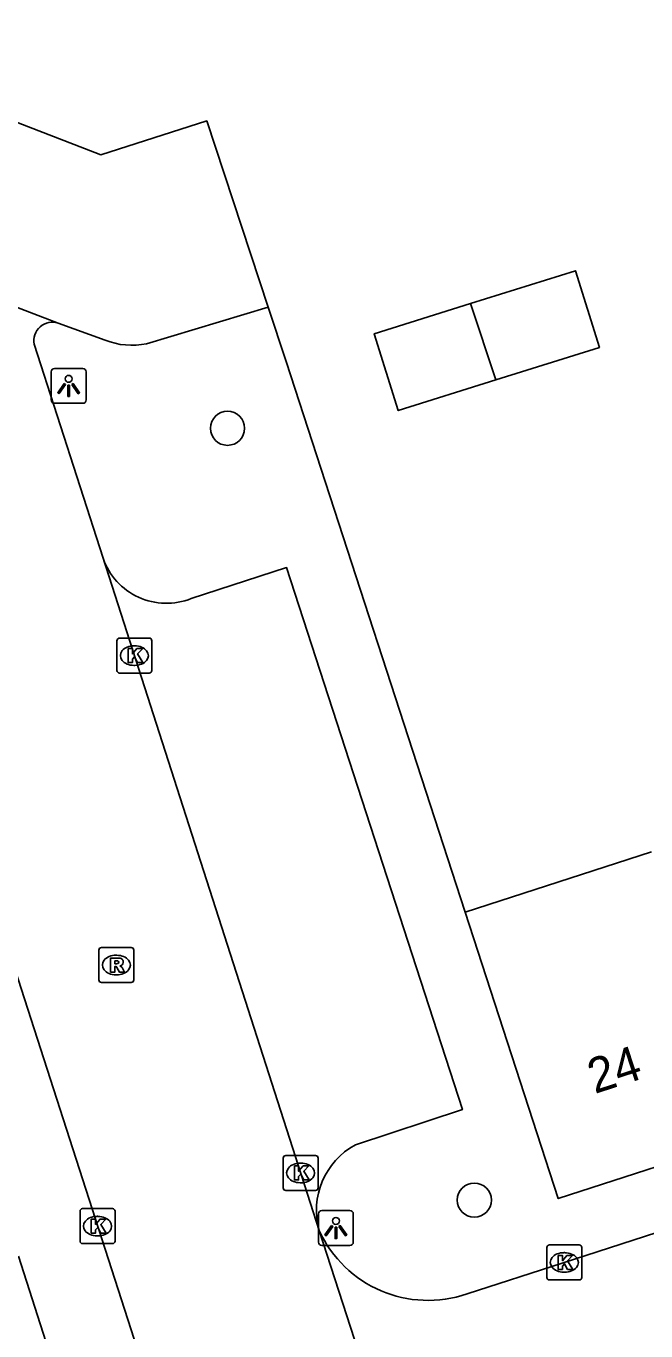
# Model space of a CAD drawing. Extents: x 159377 to 159983, y 382996 to 383595.
# Drawn here: x 159467.74 to 159485.47, y 383349.44 to 383386.76 of the extents above; entities that cross this region are included whole.
import ezdxf

# ---------------------------------------------------------------- set-up
doc = ezdxf.new("R2010")
doc.units = 0
for name, color, linetype in [('IMGEO_Boom', 7, 'Continuous'), ('IMGEO_Kolk', 7, 'Continuous'), ('IMGEO_Lichtpunt', 7, 'Continuous'), ('IMGEO_Muur', 7, 'Continuous'), ('IMGEO_Pand', 7, 'Continuous'), ('IMGEO_Pand_nummerreeks', 7, 'Continuous'), ('IMGEO_Rijbaan_lokaal_open', 7, 'Continuous'), ('IMGEO_Rioolput', 7, 'Continuous'), ('IMGEO_Voetpad_open', 7, 'Continuous')]:
    doc.layers.add(name, color=color, linetype=linetype)

msp = doc.modelspace()

# ---------------------------------------------------------------- linework, layer by layer
at = {"layer": 'IMGEO_Boom'}
for centre in [(159473.504, 383375.257), (159480.563, 383353.183)]:
    msp.add_circle(centre, 0.489, dxfattribs=at)
at = {"layer": 'IMGEO_Kolk'}
for p, q in [((159470.339, 383368.329), (159470.339, 383369.181)), ((159470.414, 383369.255), (159471.266, 383369.255)), ((159470.827, 383369.035), (159470.852, 383369.035)), ((159471.34, 383369.181), (159471.34, 383368.329)), ((159471.266, 383368.255), (159470.414, 383368.255)), ((159470.85, 383368.475), (159470.825, 383368.475)), ((159475.095, 383353.533), (159475.095, 383354.385)), ((159475.17, 383354.459), (159476.022, 383354.459)), ((159476.096, 383354.385), (159476.096, 383353.533)), ((159475.583, 383354.239), (159475.608, 383354.239)), ((159475.606, 383353.679), (159475.581, 383353.679)), ((159476.022, 383353.459), (159475.17, 383353.459)), ((159469.285, 383352.013), (159469.285, 383352.865)), ((159469.36, 383352.939), (159470.212, 383352.939)), ((159470.286, 383352.865), (159470.286, 383352.013)), ((159469.773, 383352.719), (159469.798, 383352.719)), ((159469.796, 383352.159), (159469.771, 383352.159)), ((159470.212, 383351.939), (159469.36, 383351.939)), ((159482.638, 383350.974), (159482.638, 383351.826)), ((159482.713, 383351.9), (159483.565, 383351.9)), ((159483.639, 383351.826), (159483.639, 383350.974)), ((159483.126, 383351.68), (159483.151, 383351.68)), ((159483.149, 383351.12), (159483.124, 383351.12)), ((159483.565, 383350.9), (159482.713, 383350.9))]:
    msp.add_line(p, q, dxfattribs=at)
for points in [[(159470.339, 383368.329), (159470.339, 383369.181)], [(159470.414, 383369.255), (159471.266, 383369.255)], [(159470.66, 383368.955), (159470.783, 383368.955), (159470.783, 383368.804), (159470.913, 383368.955), (159471.077, 383368.955), (159470.931, 383368.804), (159471.084, 383368.555), (159470.932, 383368.555), (159470.847, 383368.719), (159470.783, 383368.652), (159470.783, 383368.555), (159470.66, 383368.555), (159470.66, 383368.955)], [(159471.34, 383369.181), (159471.34, 383368.329)], [(159471.266, 383368.255), (159470.414, 383368.255)], [(159475.095, 383353.533), (159475.095, 383354.385)], [(159475.17, 383354.459), (159476.022, 383354.459)], [(159476.096, 383354.385), (159476.096, 383353.533)], [(159475.416, 383354.159), (159475.539, 383354.159), (159475.539, 383354.008), (159475.669, 383354.159), (159475.833, 383354.159), (159475.687, 383354.008), (159475.84, 383353.759), (159475.688, 383353.759), (159475.603, 383353.923), (159475.539, 383353.856), (159475.539, 383353.759), (159475.416, 383353.759), (159475.416, 383354.159)], [(159476.022, 383353.459), (159475.17, 383353.459)], [(159469.285, 383352.013), (159469.285, 383352.865)], [(159469.36, 383352.939), (159470.212, 383352.939)], [(159470.286, 383352.865), (159470.286, 383352.013)], [(159469.606, 383352.639), (159469.729, 383352.639), (159469.729, 383352.488), (159469.859, 383352.639), (159470.023, 383352.639), (159469.877, 383352.488), (159470.03, 383352.239), (159469.878, 383352.239), (159469.793, 383352.403), (159469.729, 383352.336), (159469.729, 383352.239), (159469.606, 383352.239), (159469.606, 383352.639)], [(159470.212, 383351.939), (159469.36, 383351.939)], [(159482.638, 383350.974), (159482.638, 383351.826)], [(159482.713, 383351.9), (159483.565, 383351.9)], [(159483.639, 383351.826), (159483.639, 383350.974)], [(159482.959, 383351.6), (159483.082, 383351.6), (159483.082, 383351.449), (159483.212, 383351.6), (159483.376, 383351.6), (159483.23, 383351.449), (159483.383, 383351.2), (159483.231, 383351.2), (159483.146, 383351.364), (159483.082, 383351.297), (159483.082, 383351.2), (159482.959, 383351.2), (159482.959, 383351.6)], [(159483.565, 383350.9), (159482.713, 383350.9)]]:
    msp.add_lwpolyline(points, dxfattribs=at)
for centre, start, end in [((159470.416, 383369.179), 91.552, 178.448), ((159470.416, 383369.179), 91.552, 178.448), ((159471.264, 383369.179), 1.552, 88.448), ((159471.264, 383369.179), 1.552, 88.448), ((159470.416, 383368.331), 181.552, 268.448), ((159470.416, 383368.331), 181.552, 268.448), ((159471.264, 383368.331), 271.552, 358.448), ((159471.264, 383368.331), 271.552, 358.448), ((159475.172, 383354.383), 91.552, 178.448), ((159475.172, 383354.383), 91.552, 178.448), ((159476.02, 383354.383), 1.552, 88.448), ((159476.02, 383354.383), 1.552, 88.448), ((159475.172, 383353.535), 181.552, 268.448), ((159475.172, 383353.535), 181.552, 268.448), ((159476.02, 383353.535), 271.552, 358.448), ((159476.02, 383353.535), 271.552, 358.448), ((159469.362, 383352.863), 91.552, 178.448), ((159469.362, 383352.863), 91.552, 178.448), ((159470.21, 383352.863), 1.552, 88.448), ((159470.21, 383352.863), 1.552, 88.448), ((159469.362, 383352.015), 181.552, 268.448), ((159469.362, 383352.015), 181.552, 268.448), ((159470.21, 383352.015), 271.552, 358.448), ((159470.21, 383352.015), 271.552, 358.448), ((159482.715, 383351.824), 91.552, 178.448), ((159482.715, 383351.824), 91.552, 178.448), ((159483.563, 383351.824), 1.552, 88.448), ((159483.563, 383351.824), 1.552, 88.448), ((159482.715, 383350.976), 181.552, 268.448), ((159482.715, 383350.976), 181.552, 268.448), ((159483.563, 383350.976), 271.552, 358.448), ((159483.563, 383350.976), 271.552, 358.448)]:
    msp.add_arc(centre, 0.0765, start, end, dxfattribs=at)
for centre, major_axis, ratio, start_param, end_param in [((159470.826, 383368.755), (-0.387, 0.002), 0.722429, 4.712389, 7.853982), ((159470.851, 383368.755), (-0.39, 0.002), 0.717154, 1.570796, 4.712389), ((159475.582, 383353.959), (-0.387, 0.002), 0.722429, 4.712389, 7.853982), ((159475.607, 383353.959), (-0.39, 0.002), 0.717154, 1.570796, 4.712389), ((159469.772, 383352.439), (-0.387, 0.002), 0.722429, 4.712389, 7.853982), ((159469.797, 383352.439), (-0.39, 0.002), 0.717154, 1.570796, 4.712389), ((159483.125, 383351.4), (-0.387, 0.002), 0.722429, 4.712389, 7.853982), ((159483.15, 383351.4), (-0.39, 0.002), 0.717154, 1.570796, 4.712389)]:
    msp.add_ellipse(centre, major_axis=major_axis, ratio=ratio, start_param=start_param, end_param=end_param, dxfattribs=at)
at = {"layer": 'IMGEO_Lichtpunt'}
for p, q in [((159468.46, 383376.872), (159468.46, 383376.065)), ((159468.46, 383376.872), (159468.46, 383376.065)), ((159469.362, 383376.967), (159468.554, 383376.967)), ((159469.362, 383376.967), (159468.554, 383376.967)), ((159469.456, 383376.065), (159469.456, 383376.872)), ((159469.456, 383376.065), (159469.456, 383376.872)), ((159468.554, 383375.971), (159469.362, 383375.971)), ((159468.554, 383375.971), (159469.362, 383375.971)), ((159477.007, 383352.884), (159476.199, 383352.884)), ((159477.007, 383352.884), (159476.199, 383352.884)), ((159476.105, 383352.789), (159476.105, 383351.982)), ((159476.105, 383352.789), (159476.105, 383351.982)), ((159477.101, 383351.982), (159477.101, 383352.789)), ((159477.101, 383351.982), (159477.101, 383352.789)), ((159476.199, 383351.888), (159477.007, 383351.888)), ((159476.199, 383351.888), (159477.007, 383351.888))]:
    msp.add_line(p, q, dxfattribs=at)
for points in [[(159468.834, 383376.536), (159468.873, 383376.508), (159468.685, 383376.246), (159468.647, 383376.273), (159468.834, 383376.536)], [(159468.936, 383376.488), (159468.983, 383376.488), (159468.983, 383376.166), (159468.936, 383376.166), (159468.936, 383376.488)], [(159469.046, 383376.508), (159469.084, 383376.535), (159469.271, 383376.273), (159469.232, 383376.245), (159469.046, 383376.508)], [(159476.479, 383352.453), (159476.518, 383352.425), (159476.33, 383352.163), (159476.292, 383352.19), (159476.479, 383352.453)], [(159476.581, 383352.405), (159476.628, 383352.405), (159476.628, 383352.083), (159476.581, 383352.083), (159476.581, 383352.405)], [(159476.691, 383352.425), (159476.729, 383352.452), (159476.916, 383352.19), (159476.877, 383352.162), (159476.691, 383352.425)]]:
    msp.add_lwpolyline(points, dxfattribs=at)
for centre in [(159468.959, 383376.67), (159476.604, 383352.587)]:
    msp.add_circle(centre, 0.0994, dxfattribs=at)
for centre, start, end in [((159468.554, 383376.872), 90, 180), ((159468.554, 383376.872), 90, 180), ((159469.362, 383376.872), 0, 90), ((159469.362, 383376.872), 0, 90), ((159468.554, 383376.065), 180, 270), ((159468.554, 383376.065), 180, 270), ((159469.362, 383376.065), 270, 0), ((159469.362, 383376.065), 270, 360), ((159476.199, 383352.789), 90, 180), ((159476.199, 383352.789), 90, 180), ((159477.007, 383352.789), 0, 90), ((159477.007, 383352.789), 0, 90), ((159476.199, 383351.982), 180, 270), ((159476.199, 383351.982), 180, 270), ((159477.007, 383351.982), 270, 0), ((159477.007, 383351.982), 270, 360)]:
    msp.add_arc(centre, 0.0946, start, end, dxfattribs=at)
at = {"layer": 'IMGEO_Muur'}
for points in [[(159460.368, 383386.758), (159469.884, 383383.076), (159472.912, 383384.045)], [(159475.18, 383377.169), (159480.301, 383361.417)]]:
    msp.add_lwpolyline(points, dxfattribs=at)
at = {"layer": 'IMGEO_Pand'}
for points in [[(159480.456, 383378.822), (159483.457, 383379.763), (159484.144, 383377.568), (159481.177, 383376.638)], [(159481.177, 383376.638), (159478.389, 383375.764), (159477.701, 383377.959), (159480.456, 383378.822)], [(159481.177, 383376.638), (159480.456, 383378.822)], [(159485.631, 383363.139), (159480.301, 383361.417)], [(159480.301, 383361.417), (159482.966, 383353.228), (159488.328, 383354.966)], [(159467.521, 383351.582), (159469.167, 383346.458)]]:
    msp.add_lwpolyline(points, dxfattribs=at)
at = {"layer": 'IMGEO_Rijbaan_lokaal_open'}
for points in [[(159460.368, 383386.758), (159469.884, 383383.076), (159472.912, 383384.045), (159474.669, 383378.719)], [(159468.664, 383378.261), (159462.163, 383380.754)], [(159474.669, 383378.719), (159471.189, 383377.673)], [(159470, 383377.778), (159468.664, 383378.261)], [(159469.944, 383371.54), (159467.972, 383377.657)], [(159476.124, 383352.314), (159469.944, 383371.54)], [(159462.363, 383367.551), (159464.643, 383368.374), (159482.73, 383312.288)], [(159515.428, 383363.746), (159516.008, 383362.039), (159500, 383356.858), (159483.081, 383351.382), (159480.363, 383350.502)], [(159476.124, 383352.314), (159479.838, 383340.87)]]:
    msp.add_lwpolyline(points, dxfattribs=at)
for centre, radius, start, end in [((159468.494, 383377.757), 0.532, 71.3908, 190.8402), ((159470.769, 383379.702), 2.072, 248.2114, 281.6952), ((159479.246, 383353.753), 3.438, 204.7474, 288.9631)]:
    msp.add_arc(centre, radius, start, end, dxfattribs=at)
at = {"layer": 'IMGEO_Rioolput'}
for p, q in [((159469.823, 383359.48), (159469.823, 383360.332)), ((159469.898, 383360.406), (159470.75, 383360.406)), ((159470.824, 383360.332), (159470.824, 383359.48)), ((159470.311, 383360.186), (159470.336, 383360.186)), ((159470.334, 383359.626), (159470.309, 383359.626)), ((159470.75, 383359.406), (159469.898, 383359.406))]:
    msp.add_line(p, q, dxfattribs=at)
for points in [[(159469.823, 383359.48), (159469.823, 383360.332)], [(159469.898, 383360.406), (159470.75, 383360.406)], [(159470.824, 383360.332), (159470.824, 383359.48)], [(159470.412, 383360.104), (159470.16, 383360.106), (159470.16, 383359.706)], [(159470.338, 383360.025), (159470.284, 383360.025), (159470.284, 383359.944)], [(159470.16, 383359.706), (159470.284, 383359.706), (159470.284, 383359.868), (159470.295, 383359.868)], [(159470.284, 383359.944), (159470.336, 383359.944)], [(159470.342, 383359.839), (159470.413, 383359.706), (159470.553, 383359.706), (159470.488, 383359.832)], [(159470.75, 383359.406), (159469.898, 383359.406)]]:
    msp.add_lwpolyline(points, dxfattribs=at)
for centre, radius, start, end in [((159469.9, 383360.33), 0.0765, 91.552, 178.448), ((159469.9, 383360.33), 0.0765, 91.552, 178.448), ((159470.748, 383360.33), 0.0765, 1.552, 88.448), ((159470.748, 383360.33), 0.0765, 1.552, 88.448), ((159470.344, 383359.929), 0.0964, 77.0061, 93.1865), ((159470.358, 383359.986), 0.0378, 276.6634, 79.6772), ((159470.411, 383359.994), 0.109, 350.3612, 89.416), ((159470.409, 383359.994), 0.112, 277.5842, 350.9817), ((159470.294, 383359.815), 0.0533, 26.0293, 88.6989), ((159470.32, 383360.133), 0.19, 274.7715, 282.9687), ((159470.393, 383359.779), 0.108, 29.5134, 73.7905), ((159469.9, 383359.482), 0.0765, 181.552, 268.448), ((159469.9, 383359.482), 0.0765, 181.552, 268.448), ((159470.748, 383359.482), 0.0765, 271.552, 358.448), ((159470.748, 383359.482), 0.0765, 271.552, 358.448)]:
    msp.add_arc(centre, radius, start, end, dxfattribs=at)
for centre, major_axis, ratio, start_param, end_param in [((159470.31, 383359.906), (-0.387, 0.002), 0.722429, 4.712389, 7.853982), ((159470.335, 383359.906), (-0.39, 0.002), 0.717154, 1.570796, 4.712389)]:
    msp.add_ellipse(centre, major_axis=major_axis, ratio=ratio, start_param=start_param, end_param=end_param, dxfattribs=at)
at = {"layer": 'IMGEO_Voetpad_open'}
for points in [[(159480.301, 383361.417), (159475.18, 383377.169), (159474.669, 383378.719)], [(159472.466, 383370.386), (159475.195, 383371.27), (159480.222, 383355.774), (159477.161, 383354.762)]]:
    msp.add_lwpolyline(points, dxfattribs=at)
for centre, radius, start, end in [((159471.756, 383372.168), 1.918, 199.1143, 291.7106), ((159478.185, 383352.885), 2.139, 118.6105, 195.4734)]:
    msp.add_arc(centre, radius, start, end, dxfattribs=at)

# ---------------------------------------------------------------- texts
at = {"layer": 'IMGEO_Pand_nummerreeks'}
msp.add_text('24', height=1, rotation=17.9584, dxfattribs=at).set_placement((159484.007, 383356.214))

doc.saveas('drawing.dxf')
